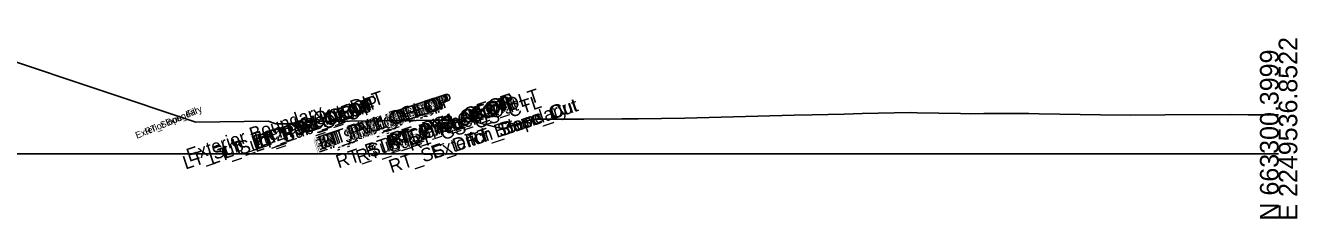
# Model space of a CAD drawing. Extents: x -26 to 2603, y -10 to 9566.
# Drawn here: x 1412 to 1602.8, y 8990.3 to 9019.2 of the extents above; entities that cross this region are included whole.
import ezdxf

# ---------------------------------------------------------------- set-up
doc = ezdxf.new("R2010")
doc.units = 0
for name, color, linetype in [('Exist Cross Section Cell', 7, 'Continuous'), ('Exist XS Ground Line', 7, 'Continuous'), ('Scratch_Level_9', 7, 'Continuous')]:
    doc.layers.add(name, color=color, linetype=linetype)

msp = doc.modelspace()

# ---------------------------------------------------------------- linework, layer by layer
at = {"layer": 'Exist Cross Section Cell'}
msp.add_line((1300, 9000), (1600, 9000), dxfattribs=at)
at = {"layer": 'Exist XS Ground Line'}
for p, q in [((1465.65, 9004.94), (1475.65, 9005.04)), ((1475.65, 9005.04), (1479.65, 9004.72)), ((1483.65, 9003.72), (1488.07, 9005.19)), ((1488.07, 9005.19), (1495.77, 9005.19)), ((1495.77, 9005.19), (1501.5, 9005.23)), ((1501.5, 9005.23), (1503.94, 9005.25)), ((1503.94, 9005.25), (1510.92, 9005.31)), ((1510.92, 9005.31), (1527.31, 9005.76)), ((1527.31, 9005.76), (1530.02, 9005.83)), ((1530.02, 9005.83), (1534.81, 9005.94)), ((1534.81, 9005.94), (1537.53, 9006.05)), ((1537.53, 9006.05), (1544.71, 9006.18)), ((1544.71, 9006.18), (1545.8, 9006.13)), ((1545.8, 9006.13), (1552.27, 9006.03)), ((1552.27, 9006.03), (1553.78, 9005.96)), ((1553.78, 9005.96), (1555.78, 9006.05)), ((1555.78, 9006.05), (1557.48, 9006.01)), ((1557.48, 9006.01), (1560.32, 9006.05)), ((1560.32, 9006.05), (1562.51, 9006.02)), ((1562.51, 9006.02), (1564.1, 9005.99)), ((1564.1, 9005.99), (1573.26, 9005.85)), ((1573.26, 9005.85), (1577.8, 9005.77)), ((1577.8, 9005.77), (1582.95, 9005.83)), ((1582.95, 9005.83), (1592.75, 9005.87)), ((1592.75, 9005.87), (1595.42, 9005.85)), ((1595.42, 9005.85), (1596.63, 9005.83)), ((1596.63, 9005.83), (1600, 9005.81)), ((1437.55, 9004.75), (1448.42, 9004.88)), ((1448.42, 9004.88), (1449.56, 9004.49)), ((1449.56, 9004.49), (1451.56, 9004.49)), ((1451.56, 9004.49), (1451.65, 9004.52)), ((1451.65, 9004.52), (1455.65, 9004.84)), ((1455.65, 9004.84), (1465.65, 9004.94)), ((1479.65, 9004.72), (1483.65, 9003.72))]:
    msp.add_line(p, q, dxfattribs=at)
msp.add_lwpolyline([(1394.16, 9019.21), (1437.55, 9004.75)], dxfattribs=at)

# ---------------------------------------------------------------- texts
at = {"layer": 'Exist Cross Section Cell'}
for s, p in [('E 2249536.8522', (1602.8, 8990)), ('N 663300.3999', (1600, 8990))]:
    msp.add_text(s, height=2.8, rotation=90, dxfattribs=at).set_placement(p)
at = {"layer": 'Scratch_Level_9'}
for s, height, rotation, p in [('LT_Sub_Trench_Out_DLT', 2, 18.4332, (1436.03, 8997.62)), ('RT_PV1_OEEOP', 2, 18.4332, (1456.31, 9000.64)), ('LT_PV1_OEEOP', 2, 18.4332, (1456.36, 9000.66)), ('RT_PV1_IEEOP', 2, 18.4332, (1456.93, 9000.85)), ('RT_Sub_Trench_Out_DLT', 2, 18.4332, (1458.98, 8997.81)), ('RT_PV1_OEOT', 2, 18.4332, (1467.13, 9001.14)), ('RT_PS1_OEOP', 2, 18.4332, (1467.19, 9001.16)), ('Exterior Boundary', 1, 22.5575, (1428.75, 9002.23)), ('RT_Slope_Fill', 1, 22.5575, (1430.15, 9002.81)), ('Exterior Boundary', 2, 18.4332, (1436.56, 8998.76)), ('LT_Sub_Trench_Out', 2, 18.4332, (1439.93, 8998.33)), ('LT_PS2_Shelf_Out', 2, 18.4332, (1441.96, 8999.23)), ('LT_PS2_OEOP', 2, 18.4332, (1446.49, 9000.59)), ('LT_Sub_OEOT', 2, 18.4332, (1446.55, 9000.21)), ('LT_PV2_OEOT', 2, 18.4332, (1446.64, 9000.57)), ('LT_PV1_OEOT', 2, 18.4332, (1447.18, 9000.96)), ('LT_PS1_OEOP', 2, 18.4332, (1447.24, 9000.98)), ('RT_Sub_OEEOP', 2, 18.4332, (1455.69, 9000.02)), ('LT_Sub_OEEOP', 2, 18.4332, (1455.73, 9000.03)), ('RT_PV2_OEEOP', 2, 18.4332, (1455.78, 9000.38)), ('LT_PV2_OEEOP', 2, 18.4332, (1455.82, 9000.4)), ('RT_PV2_IEEOP', 2, 18.4332, (1456.39, 9000.59)), ('LT_PV2_IEEOP', 2, 18.4332, (1456.43, 9000.6)), ('LT_PV1_IEEOP', 2, 18.4332, (1456.97, 9000.86)), ('PV2_PGL', 2, 18.4332, (1460.18, 9001.85)), ('PV1_PGL', 2, 18.4332, (1460.72, 9002.24)), ('RT_Sub_Trench_Out', 2, 18.4332, (1461.99, 8998.51)), ('RT_PS2_Shelf_Out', 2, 18.4332, (1463.34, 8999.42)), ('RT_Sub_OEOT', 2, 18.4332, (1466.51, 9000.39)), ('RT_PV2_OEOT', 2, 18.4332, (1466.6, 9000.76)), ('RT_PS2_OEOP', 2, 18.4332, (1466.87, 9000.77)), ('RT_SS_Ditch_Base_Out', 2, 18.4332, (1466.92, 8997.08)), ('RT_GS_OS_CTL', 2, 18.4332, (1469.84, 9000.39)), ('Exterior Boundary', 2, 18.4332, (1473.26, 8999.2)), ('RT_Slope_Cut', 2, 18.4332, (1478.43, 9000.92))]:
    msp.add_text(s, height=height, rotation=rotation, dxfattribs=at).set_placement(p)

doc.saveas('drawing.dxf')
